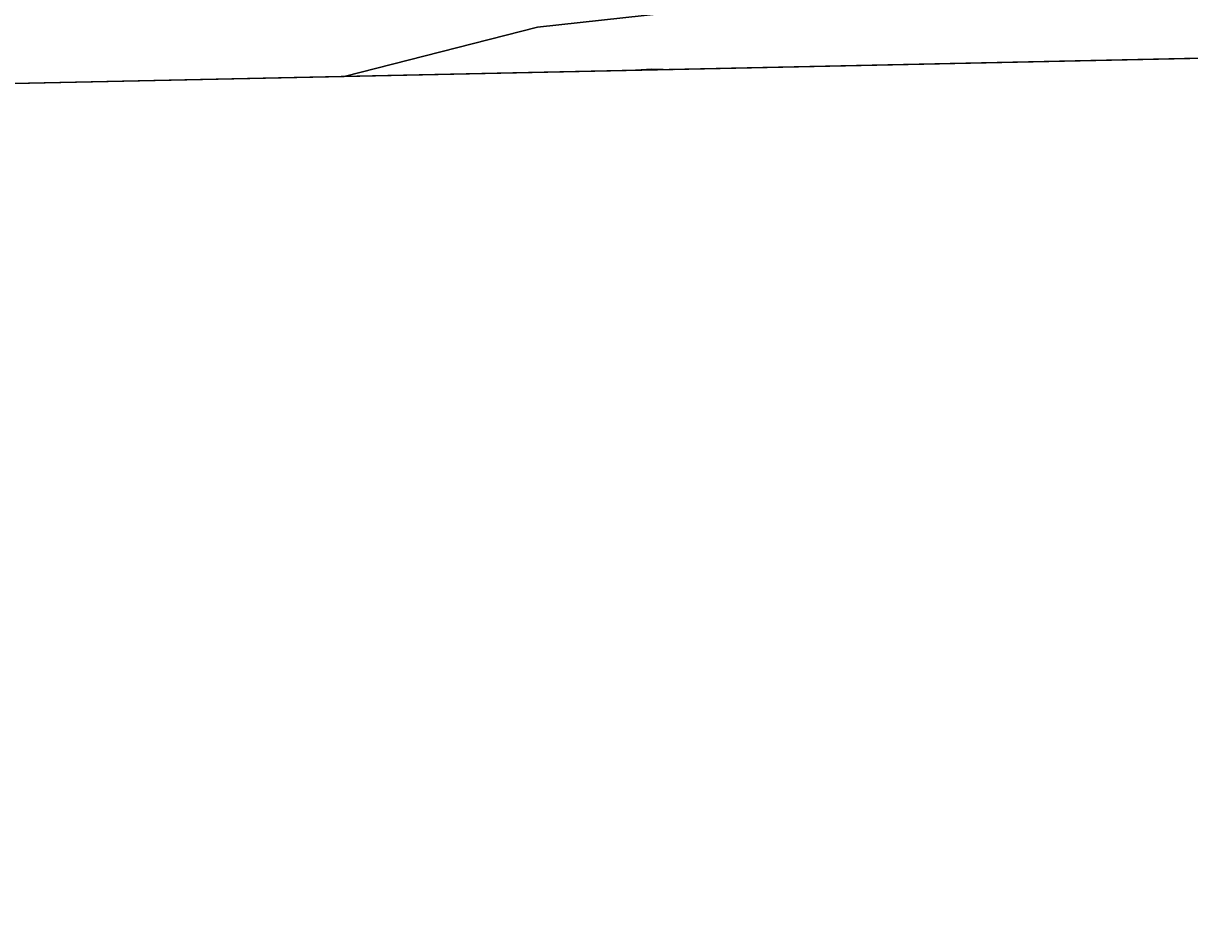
# Model space of a CAD drawing. Extents: x -706130 to -698555, y -971544 to -967260.
# Drawn here: x -705576.6 to -705503.3, y -969679 to -969623.5 of the extents above; entities that cross this region are included whole.
import ezdxf

# ---------------------------------------------------------------- set-up
doc = ezdxf.new("R2010")
doc.units = 0
for name, color, linetype in [('BPEJ hranice S', 7, 'Continuous'), ('BPEJ I-II trida ochrany S', 7, 'Continuous'), ('Hranice řešeného území', 7, 'Continuous'), ('KN_Hranice obce', 7, 'Continuous'), ('KN_Hranice_katastrální území', 7, 'Continuous'), ('KN_Hranice_parcel', 7, 'Continuous'), ('KN_Polygon parcely', 7, 'Continuous'), ('KN_POZEMKY_2_ORNA PUDA', 7, 'Continuous'), ('Plochy zemědělské všeobecné CELEK S', 7, 'Continuous'), ('Povodi vodniho toku S', 7, 'Continuous'), ('Regulační bloky v krajině S', 7, 'Continuous'), ('VÝŠKOPIS_vrstevnice hlavní', 7, 'Continuous')]:
    doc.layers.add(name, color=color, linetype=linetype)

msp = doc.modelspace()

# ---------------------------------------------------------------- linework, layer by layer
at = {"layer": 'BPEJ hranice S'}
for points in [[(-705320.511, -969562.335), (-705320.926, -969562.688), (-705330.424, -969569.698), (-705337.681, -969575.055), (-705343.362, -969580.491), (-705345.863, -969582.885), (-705351.792, -969590.833), (-705354.18, -969592.852), (-705357.7, -969595.83), (-705359.065, -969596.985), (-705364.836, -969601.866), (-705375.298, -969606.551), (-705381.793, -969609.459), (-705405.865, -969616.102), (-705428.514, -969619.661), (-705463.281, -969620.692), (-705492.956, -969621.522), (-705520.349, -969621.107), (-705544.317, -969623.754), (-705556.463, -969626.848), (-705556.464, -969626.848)], [(-705556.464, -969626.848), (-705480.64, -969625.23), (-705434.89, -969632.73), (-705401.38, -969643.36), (-705380.38, -969647.72), (-705390.94, -969633.83), (-705360.96, -969606.47), (-705342.35, -969589.48), (-705332.94, -969588.05), (-705328.86, -969587.43), (-705315.88, -969585.46), (-705315.96, -969583.15), (-705316.15, -969577.72), (-705316.33, -969572.76), (-705318.33, -969567.76), (-705320.511, -969562.335)], [(-705556.464, -969626.848), (-705556.463, -969626.848), (-705544.317, -969623.754), (-705520.349, -969621.107)], [(-705623.627, -969678.67), (-705593.1, -969627.63), (-705556.464, -969626.848)]]:
    msp.add_lwpolyline(points, dxfattribs=at)
at = {"layer": 'BPEJ I-II trida ochrany S'}
for p, q in [((-705593.1, -969627.63), (-705556.464, -969626.848)), ((-705556.464, -969626.848), (-705556.463, -969626.848))]:
    msp.add_line(p, q, dxfattribs=at)
msp.add_lwpolyline([(-705556.463, -969626.848), (-705544.317, -969623.754), (-705520.349, -969621.107)], dxfattribs=at)
at = {"layer": 'Hranice řešeného území'}
msp.add_lwpolyline([(-705244.73, -969495.49), (-705261.6, -969505.35), (-705303.93, -969547.8), (-705321.55, -969559.75), (-705318.33, -969567.76), (-705316.33, -969572.76), (-705316.15, -969577.72), (-705315.96, -969583.15), (-705315.88, -969585.46), (-705328.86, -969587.43), (-705332.94, -969588.05), (-705342.35, -969589.48), (-705360.96, -969606.47), (-705390.94, -969633.83), (-705380.38, -969647.72), (-705401.38, -969643.36), (-705434.89, -969632.73), (-705480.64, -969625.23), (-705593.1, -969627.63), (-705623.83, -969679.01), (-705687.4, -969678.25), (-705740.87, -969647.85)], dxfattribs=at)
at = {"layer": 'KN_Hranice obce'}
msp.add_lwpolyline([(-705740.87, -969647.85), (-705687.4, -969678.25), (-705623.83, -969679.01), (-705593.1, -969627.63), (-705480.64, -969625.23), (-705434.89, -969632.73), (-705401.38, -969643.36), (-705380.38, -969647.72), (-705390.94, -969633.83), (-705360.96, -969606.47), (-705342.35, -969589.48), (-705332.94, -969588.05), (-705328.86, -969587.43), (-705315.88, -969585.46), (-705315.96, -969583.15), (-705316.15, -969577.72), (-705316.33, -969572.76), (-705318.33, -969567.76), (-705321.55, -969559.75), (-705303.93, -969547.8), (-705261.6, -969505.35), (-705244.73, -969495.49)], dxfattribs=at)
at = {"layer": 'KN_Hranice_katastrální území'}
msp.add_lwpolyline([(-705740.87, -969647.85), (-705687.4, -969678.25), (-705623.83, -969679.01), (-705593.1, -969627.63), (-705480.64, -969625.23), (-705434.89, -969632.73), (-705401.38, -969643.36), (-705380.38, -969647.72), (-705390.94, -969633.83), (-705360.96, -969606.47), (-705342.35, -969589.48), (-705332.94, -969588.05), (-705328.86, -969587.43), (-705315.88, -969585.46), (-705315.96, -969583.15), (-705316.15, -969577.72), (-705316.33, -969572.76), (-705318.33, -969567.76), (-705321.55, -969559.75), (-705303.93, -969547.8), (-705261.6, -969505.35), (-705244.73, -969495.49)], dxfattribs=at)
at = {"layer": 'KN_Hranice_parcel'}
msp.add_lwpolyline([(-705593.1, -969627.63), (-705480.64, -969625.23), (-705434.89, -969632.73), (-705401.38, -969643.36)], dxfattribs=at)
at = {"layer": 'KN_Polygon parcely'}
msp.add_lwpolyline([(-705480.64, -969625.23), (-705434.89, -969632.73), (-705401.38, -969643.36), (-705390.94, -969633.83), (-705362.98, -969604.25), (-705347.81, -969580.06), (-705357.51, -969579.12), (-705551.76, -969579.02), (-705765.75, -969577.73), (-705800.04, -969575.55), (-705821.47, -969570.79), (-705834.84, -969565.35), (-705860.02, -969551.46), (-705883.64, -969534.42), (-705897.3, -969526.11), (-705911.46, -969518.58), (-705918, -969517.26), (-705903.89, -969529.84), (-705882.7, -969548.73), (-705862.83, -969579.64), (-705856.81, -969592.97), (-705847.39, -969627.87), (-705593.1, -969627.63)], close=True, dxfattribs=at)
at = {"layer": 'KN_POZEMKY_2_ORNA PUDA'}
msp.add_line((-705480.64, -969625.23), (-705593.1, -969627.63), dxfattribs=at)
at = {"layer": 'Plochy zemědělské všeobecné CELEK S'}
msp.add_line((-705593.1, -969627.63), (-705480.64, -969625.23), dxfattribs=at)
at = {"layer": 'Povodi vodniho toku S'}
msp.add_lwpolyline([(-705740.87, -969647.85), (-705687.4, -969678.25), (-705623.83, -969679.01), (-705593.1, -969627.63), (-705480.64, -969625.23), (-705434.89, -969632.73), (-705401.38, -969643.36), (-705380.38, -969647.72), (-705390.94, -969633.83), (-705360.96, -969606.47), (-705342.35, -969589.48), (-705332.94, -969588.05), (-705328.86, -969587.43), (-705315.88, -969585.46), (-705315.96, -969583.15), (-705316.15, -969577.72), (-705316.33, -969572.76), (-705318.33, -969567.76), (-705321.55, -969559.75), (-705303.93, -969547.8), (-705261.6, -969505.35), (-705244.73, -969495.49)], dxfattribs=at)
at = {"layer": 'Regulační bloky v krajině S'}
msp.add_line((-705593.1, -969627.63), (-705480.64, -969625.23), dxfattribs=at)
at = {"layer": 'VÝŠKOPIS_vrstevnice hlavní'}
msp.add_lwpolyline([(-705538.816, -969626.472), (-705537.122, -969626.363), (-705535.695, -969626.405)], dxfattribs=at)

doc.saveas('drawing.dxf')
